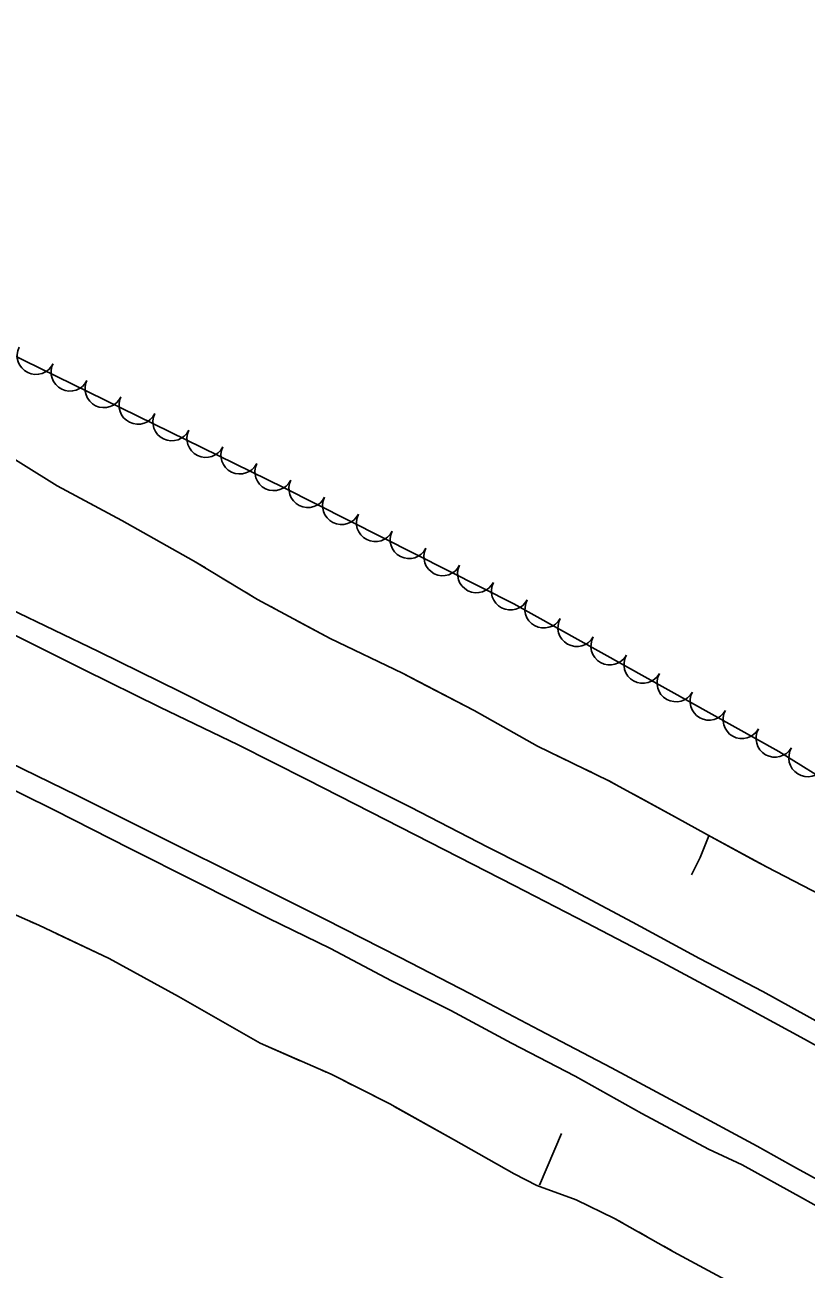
# Model space of a CAD drawing. Extents: x 591954 to 597000, y 198576 to 213500.
# Drawn here: x 596037 to 596201.5, y 204155.4 to 204417.2 of the extents above; entities that cross this region are included whole.
import ezdxf

# ---------------------------------------------------------------- set-up
doc = ezdxf.new("R2010")
doc.units = 0
for name, color, linetype in [('Level 11', 7, 'Continuous'), ('Level 18', 7, 'Continuous'), ('Level 19', 7, 'Continuous')]:
    doc.layers.add(name, color=color, linetype=linetype)

msp = doc.modelspace()

# ---------------------------------------------------------------- linework, layer by layer
at = {"layer": 'Level 11'}
for points in [[(595861.94, 204373.09), (595878.14, 204366.3), (595893.83, 204359.53), (595911.09, 204351.86), (595928.71, 204343.84), (595945.71, 204336.3), (595962.42, 204328.38), (595978.33, 204320.76), (595997.64, 204311.8), (596017.59, 204302.17), (596033.89, 204294.33), (596052.52, 204285.3), (596069.81, 204276.83), (596085.55, 204268.92), (596100.66, 204261.34), (596118.23, 204252.56), (596134.48, 204244.16), (596149.84, 204236.42), (596164.95, 204228.41), (596179.07, 204220.72), (596192.39, 204213.76), (596208.23, 204205.03)], [(595861.94, 204373.09), (595878.14, 204366.3), (595893.83, 204359.53), (595911.09, 204351.86), (595928.71, 204343.84), (595945.71, 204336.3), (595962.42, 204328.38), (595978.33, 204320.76), (595997.64, 204311.8), (596017.59, 204302.17), (596033.89, 204294.33), (596052.52, 204285.3), (596069.81, 204276.83), (596085.55, 204268.92), (596100.66, 204261.34), (596118.23, 204252.56), (596134.48, 204244.16), (596149.84, 204236.42), (596164.95, 204228.41), (596179.07, 204220.72), (596192.39, 204213.76), (596208.23, 204205.03)], [(595861.94, 204373.09), (595878.14, 204366.3), (595893.83, 204359.53), (595911.09, 204351.86), (595928.71, 204343.84), (595945.71, 204336.3), (595962.42, 204328.38), (595978.33, 204320.76), (595997.64, 204311.8), (596017.59, 204302.17), (596033.89, 204294.33), (596052.52, 204285.3), (596069.81, 204276.83), (596085.55, 204268.92), (596100.66, 204261.34), (596118.23, 204252.56), (596134.48, 204244.16), (596149.84, 204236.42), (596164.95, 204228.41), (596179.07, 204220.72), (596192.39, 204213.76), (596208.23, 204205.03)], [(595863.58, 204367.57), (595880.63, 204360.19), (595896.23, 204353.43), (595911.77, 204346.5), (595925.41, 204340.31), (595940.19, 204333.61), (595956.38, 204326.25), (595971.06, 204319.44), (595987.16, 204311.93), (596003.26, 204304.26), (596019.72, 204296.31), (596034.12, 204289.19), (596049.54, 204281.51), (596065.46, 204273.62), (596081.92, 204265.71), (596096.38, 204258.38), (596109.9, 204251.55), (596125.4, 204243.63), (596140.08, 204236.11), (596155.25, 204228.27), (596171.26, 204219.93), (596186.61, 204211.66), (596200.41, 204204.22), (596217.42, 204194.82)], [(595863.58, 204367.57), (595880.63, 204360.19), (595896.23, 204353.43), (595911.77, 204346.5), (595925.41, 204340.31), (595940.19, 204333.61), (595956.38, 204326.25), (595971.06, 204319.44), (595987.16, 204311.93), (596003.26, 204304.26), (596019.72, 204296.31), (596034.12, 204289.19), (596049.54, 204281.51), (596065.46, 204273.62), (596081.92, 204265.71), (596096.38, 204258.38), (596109.9, 204251.55), (596125.4, 204243.63), (596140.08, 204236.11), (596155.25, 204228.27), (596171.26, 204219.93), (596186.61, 204211.66), (596200.41, 204204.22), (596217.42, 204194.82)], [(595863.58, 204367.57), (595880.63, 204360.19), (595896.23, 204353.43), (595911.77, 204346.5), (595925.41, 204340.31), (595940.19, 204333.61), (595956.38, 204326.25), (595971.06, 204319.44), (595987.16, 204311.93), (596003.26, 204304.26), (596019.72, 204296.31), (596034.12, 204289.19), (596049.54, 204281.51), (596065.46, 204273.62), (596081.92, 204265.71), (596096.38, 204258.38), (596109.9, 204251.55), (596125.4, 204243.63), (596140.08, 204236.11), (596155.25, 204228.27), (596171.26, 204219.93), (596186.61, 204211.66), (596200.41, 204204.22), (596217.42, 204194.82)], [(595840.46, 204345.1), (595876.68, 204329.53), (595892.47, 204322.89), (595907.62, 204315.88), (595922.99, 204308.83), (595938.95, 204301.68), (595952.52, 204295.41), (595965.96, 204289.35), (595982.78, 204281.49), (595996.83, 204274.62), (596012.91, 204266.8), (596029.44, 204258.78), (596043.26, 204251.96), (596059.11, 204243.87), (596073.07, 204236.9), (596088.26, 204229.24), (596101.38, 204222.83), (596114.21, 204216.07), (596126.69, 204209.78), (596139.47, 204202.91), (596152.86, 204196), (596166.94, 204188.15), (596180.99, 204180.63), (596188.03, 204177.31)], [(595840.46, 204345.1), (595876.68, 204329.53), (595892.47, 204322.89), (595907.62, 204315.88), (595922.99, 204308.83), (595938.95, 204301.68), (595952.52, 204295.41), (595965.96, 204289.35), (595982.78, 204281.49), (595996.83, 204274.62), (596012.91, 204266.8), (596029.44, 204258.78), (596043.26, 204251.96), (596059.11, 204243.87), (596073.07, 204236.9), (596088.26, 204229.24), (596101.38, 204222.83), (596114.21, 204216.07), (596126.69, 204209.78), (596139.47, 204202.91), (596152.86, 204196), (596166.94, 204188.15), (596180.99, 204180.63), (596188.03, 204177.31)], [(595840.46, 204345.1), (595876.68, 204329.53), (595892.47, 204322.89), (595907.62, 204315.88), (595922.99, 204308.83), (595938.95, 204301.68), (595952.52, 204295.41), (595965.96, 204289.35), (595982.78, 204281.49), (595996.83, 204274.62), (596012.91, 204266.8), (596029.44, 204258.78), (596043.26, 204251.96), (596059.11, 204243.87), (596073.07, 204236.9), (596088.26, 204229.24), (596101.38, 204222.83), (596114.21, 204216.07), (596126.69, 204209.78), (596139.47, 204202.91), (596152.86, 204196), (596166.94, 204188.15), (596180.99, 204180.63), (596188.03, 204177.31)], [(595868.09, 204337.72), (595880.9, 204333.33), (595894.59, 204327.31), (595909.88, 204320.55), (595925.4, 204313.57), (595941.06, 204306.35), (595955.86, 204299.41), (595972.82, 204291.54), (595987.62, 204284.48), (596003.16, 204276.96), (596019.03, 204269.27), (596033.66, 204262.05), (596048.16, 204254.95), (596066.45, 204245.86), (596083.65, 204237.31), (596100.21, 204229.01), (596116.04, 204220.93), (596130.74, 204213.35), (596145.38, 204205.67), (596160.51, 204197.75), (596175.82, 204189.56), (596191.22, 204181.23), (596198.22, 204177.32)], [(595868.09, 204337.72), (595880.9, 204333.33), (595894.59, 204327.31), (595909.88, 204320.55), (595925.4, 204313.57), (595941.06, 204306.35), (595955.86, 204299.41), (595972.82, 204291.54), (595987.62, 204284.48), (596003.16, 204276.96), (596019.03, 204269.27), (596033.66, 204262.05), (596048.16, 204254.95), (596066.45, 204245.86), (596083.65, 204237.31), (596100.21, 204229.01), (596116.04, 204220.93), (596130.74, 204213.35), (596145.38, 204205.67), (596160.51, 204197.75), (596175.82, 204189.56), (596191.22, 204181.23), (596198.22, 204177.32)], [(595868.09, 204337.72), (595880.9, 204333.33), (595894.59, 204327.31), (595909.88, 204320.55), (595925.4, 204313.57), (595941.06, 204306.35), (595955.86, 204299.41), (595972.82, 204291.54), (595987.62, 204284.48), (596003.16, 204276.96), (596019.03, 204269.27), (596033.66, 204262.05), (596048.16, 204254.95), (596066.45, 204245.86), (596083.65, 204237.31), (596100.21, 204229.01), (596116.04, 204220.93), (596130.74, 204213.35), (596145.38, 204205.67), (596160.51, 204197.75), (596175.82, 204189.56), (596191.22, 204181.23), (596198.22, 204177.32)], [(596188.03, 204177.31), (596200.75, 204170.34), (596216.57, 204161.44), (596234.81, 204151.3), (596253.39, 204140.83), (596273.64, 204129.08), (596291.2, 204118.9), (596310, 204108.24), (596326.63, 204098.56), (596342.95, 204088.96), (596356.86, 204080.66), (596374.4, 204070.13), (596389.14, 204061.08), (596401.95, 204053.14), (596416.05, 204044.34), (596420.98, 204041.3)], [(596422.38, 204046.15), (596416.6, 204049.85), (596406.18, 204056.4), (596395.2, 204063.12), (596385.18, 204069.37), (596375.68, 204075.07), (596364.93, 204081.7), (596354.47, 204087.97), (596343.97, 204094.14), (596333.42, 204100.44), (596323.21, 204106.37), (596312.31, 204112.78), (596301.21, 204119.18), (596289.33, 204125.99), (596277.37, 204132.84), (596263.95, 204140.54), (596251.95, 204147.28), (596239.23, 204154.46), (596226.44, 204161.74), (596214.24, 204168.57), (596199.52, 204176.61), (596198.22, 204177.32)]]:
    msp.add_lwpolyline(points, dxfattribs=at)
at = {"layer": 'Level 18'}
msp.add_lwpolyline([(595937.93, 204440.08), (595954.44, 204404.78), (595976.86, 204402.83), (595998.69, 204373.68), (596029.96, 204349.9), (596091.49, 204319.85), (596140, 204295.37), (596195.74, 204264.29), (596245.48, 204233.44)], dxfattribs=at)
msp.add_lwpolyline([(595937.93, 204440.08), (595954.44, 204404.78), (595976.86, 204402.83), (595998.69, 204373.68), (596029.96, 204349.9), (596091.49, 204319.85), (596140, 204295.37), (596195.74, 204264.29), (596245.48, 204233.44)], dxfattribs=at)
msp.add_lwpolyline([(595937.93, 204440.08), (595954.44, 204404.78), (595976.86, 204402.83), (595998.69, 204373.68), (596029.96, 204349.9), (596091.49, 204319.85), (596140, 204295.37), (596195.74, 204264.29), (596245.48, 204233.44)], dxfattribs=at)
for centre, start, end in [((596039.39, 204347.61), 153.9803, 333.965), ((596039.39, 204347.61), 153.9803, 333.965), ((596039.39, 204347.61), 153.9803, 333.965), ((596046.54, 204344.12), 153.977, 333.9617), ((596046.54, 204344.12), 153.977, 333.9617), ((596046.54, 204344.12), 153.977, 333.9617), ((596053.69, 204340.63), 153.9803, 333.965), ((596053.69, 204340.63), 153.9803, 333.965), ((596053.69, 204340.63), 153.9803, 333.965), ((596060.84, 204337.14), 153.977, 333.9617), ((596060.84, 204337.14), 153.977, 333.9617), ((596060.84, 204337.14), 153.977, 333.9617), ((596067.99, 204333.64), 153.9739, 333.9585), ((596067.99, 204333.64), 153.9739, 333.9585), ((596067.99, 204333.64), 153.9739, 333.9585), ((596075.14, 204330.15), 153.9835, 333.9682), ((596075.14, 204330.15), 153.9835, 333.9682), ((596075.14, 204330.15), 153.9835, 333.9682), ((596082.3, 204326.66), 153.9739, 333.9585), ((596082.3, 204326.66), 153.9739, 333.9585), ((596082.3, 204326.66), 153.9739, 333.9585), ((596089.45, 204323.16), 153.9126, 333.8973), ((596089.45, 204323.16), 153.9126, 333.8973), ((596089.45, 204323.16), 153.9126, 333.8973), ((596096.6, 204319.61), 153.2333, 333.218), ((596096.6, 204319.61), 153.2333, 333.218), ((596096.6, 204319.61), 153.2333, 333.218), ((596103.7, 204316.02), 153.2269, 333.2116), ((596103.7, 204316.02), 153.2269, 333.2116), ((596103.7, 204316.02), 153.2269, 333.2116), ((596110.81, 204312.43), 153.2269, 333.2116), ((596110.81, 204312.43), 153.2269, 333.2116), ((596110.81, 204312.43), 153.2269, 333.2116), ((596117.91, 204308.85), 153.2269, 333.2116), ((596117.91, 204308.85), 153.2269, 333.2116), ((596117.91, 204308.85), 153.2269, 333.2116), ((596125.02, 204305.26), 153.2301, 333.2148), ((596125.02, 204305.26), 153.2301, 333.2148), ((596125.02, 204305.26), 153.2301, 333.2148), ((596132.12, 204301.68), 153.2333, 333.218), ((596132.12, 204301.68), 153.2333, 333.218), ((596132.12, 204301.68), 153.2333, 333.218), ((596139.23, 204298.04), 152.615, 332.5997), ((596139.23, 204298.04), 152.615, 332.5997), ((596139.23, 204298.04), 152.615, 332.5997), ((596146.29, 204294.25), 150.8664, 330.851), ((596146.29, 204294.25), 150.8664, 330.851), ((596146.29, 204294.25), 150.8664, 330.851), ((596153.24, 204290.37), 150.8691, 330.8538), ((596153.24, 204290.37), 150.8691, 330.8538), ((596153.24, 204290.37), 150.8691, 330.8538), ((596160.19, 204286.49), 150.8629, 330.8475), ((596160.19, 204286.49), 150.8629, 330.8475), ((596160.19, 204286.49), 150.8629, 330.8475), ((596167.14, 204282.62), 150.8726, 330.8573), ((596167.14, 204282.62), 150.8726, 330.8573), ((596167.14, 204282.62), 150.8726, 330.8573), ((596174.1, 204278.74), 150.8629, 330.8475), ((596174.1, 204278.74), 150.8629, 330.8475), ((596174.1, 204278.74), 150.8629, 330.8475), ((596181.05, 204274.87), 150.8726, 330.8573), ((596181.05, 204274.87), 150.8726, 330.8573), ((596181.05, 204274.87), 150.8726, 330.8573), ((596188, 204270.99), 150.8629, 330.8475), ((596188, 204270.99), 150.8629, 330.8475), ((596188, 204270.99), 150.8629, 330.8475), ((596194.95, 204267.07), 150.2271, 330.2117), ((596194.95, 204267.07), 150.2271, 330.2117), ((596194.95, 204267.07), 150.2271, 330.2117), ((596201.85, 204262.96), 148.2007, 328.1854), ((596201.85, 204262.96), 148.2007, 328.1854), ((596201.85, 204262.96), 148.2007, 328.1854)]:
    msp.add_arc(centre, 3.98, start, end, dxfattribs=at)
at = {"layer": 'Level 19'}
msp.add_line((596150.03, 204183.92), (596145.41, 204173.01), dxfattribs=at)
for points in [[(595981.25, 204356.39), (595986.22, 204356.58), (595996.08, 204352.3), (596008.65, 204343.99), (596018.09, 204336.38), (596030.13, 204328.71), (596043.82, 204320.22), (596057.47, 204312.88), (596072.51, 204304.43), (596086.02, 204296.29), (596101.33, 204288.05), (596116.51, 204280.75), (596131.61, 204272.91), (596144.93, 204265.42), (596159.85, 204258.2), (596174.02, 204250.48), (596180.77, 204246.73), (596193.32, 204239.93), (596211.96, 204230.26)], [(595981.25, 204356.39), (595986.22, 204356.58), (595996.08, 204352.3), (596008.65, 204343.99), (596018.09, 204336.38), (596030.13, 204328.71), (596043.82, 204320.22), (596057.47, 204312.88), (596072.51, 204304.43), (596086.02, 204296.29), (596101.33, 204288.05), (596116.51, 204280.75), (596131.61, 204272.91), (596144.93, 204265.42), (596159.85, 204258.2), (596174.02, 204250.48), (596180.77, 204246.73), (596193.32, 204239.93), (596211.96, 204230.26)], [(595981.25, 204356.39), (595986.22, 204356.58), (595996.08, 204352.3), (596008.65, 204343.99), (596018.09, 204336.38), (596030.13, 204328.71), (596043.82, 204320.22), (596057.47, 204312.88), (596072.51, 204304.43), (596086.02, 204296.29), (596101.33, 204288.05), (596116.51, 204280.75), (596131.61, 204272.91), (596144.93, 204265.42), (596159.85, 204258.2), (596174.02, 204250.48), (596180.77, 204246.73), (596193.32, 204239.93), (596211.96, 204230.26)], [(596024.91, 204332.04), (596030.13, 204328.71), (596043.82, 204320.22), (596049.71, 204317.04)], [(596049.71, 204317.04), (596057.47, 204312.88), (596072.51, 204304.43), (596075.04, 204302.91)], [(596078.46, 204300.85), (596080.17, 204299.81)], [(596083.6, 204297.75), (596085.31, 204296.71)], [(596088.81, 204294.78), (596090.58, 204293.84)], [(596094.1, 204291.94), (596101.33, 204288.05), (596116.51, 204280.75), (596120.01, 204278.93)], [(596140.07, 204175.43), (596127.27, 204182.67), (596113.87, 204190.13), (596101.55, 204196.37), (596086.55, 204202.93), (596069.4, 204212.75), (596054.77, 204220.72), (596039.98, 204227.76), (596026.69, 204233.6), (596010.63, 204240.33), (595994.01, 204247.27), (595977.32, 204254.94), (595965.73, 204259.13), (595951.92, 204264.57), (595945.89, 204269.66), (595945.63, 204273.99), (595946.5, 204279.44)], [(596140.07, 204175.43), (596127.27, 204182.67), (596113.87, 204190.13), (596101.55, 204196.37), (596086.55, 204202.93), (596069.4, 204212.75), (596054.77, 204220.72), (596039.98, 204227.76), (596026.69, 204233.6), (596010.63, 204240.33), (595994.01, 204247.27), (595977.32, 204254.94), (595965.73, 204259.13), (595951.92, 204264.57), (595945.89, 204269.66), (595945.63, 204273.99), (595946.5, 204279.44)], [(596140.07, 204175.43), (596127.27, 204182.67), (596113.87, 204190.13), (596101.55, 204196.37), (596086.55, 204202.93), (596069.4, 204212.75), (596054.77, 204220.72), (596039.98, 204227.76), (596026.69, 204233.6), (596010.63, 204240.33), (595994.01, 204247.27), (595977.32, 204254.94), (595965.73, 204259.13), (595951.92, 204264.57), (595945.89, 204269.66), (595945.63, 204273.99), (595946.5, 204279.44)], [(596120.01, 204278.93), (596131.61, 204272.91), (596144.93, 204265.42), (596145.51, 204265.14)], [(596149.11, 204263.4), (596150.92, 204262.52)], [(596154.52, 204260.78), (596156.32, 204259.91)], [(596159.91, 204258.17), (596161.67, 204257.21)], [(596165.18, 204255.3), (596174.02, 204250.48), (596180.77, 204246.73), (596190.63, 204241.39)], [(596181.03, 204246.58), (596179.2, 204241.96), (596177.37, 204238.34)], [(596190.63, 204241.39), (596193.32, 204239.93), (596211.96, 204230.26), (596216.29, 204227.87)], [(596038.17, 204228.55), (596039.98, 204227.76), (596040, 204227.75)], [(596043.61, 204226.03), (596054.77, 204220.72), (596069.39, 204212.76)], [(596069.39, 204212.76), (596069.4, 204212.75), (596086.55, 204202.93), (596095, 204199.24)], [(596098.66, 204197.63), (596100.49, 204196.83)], [(596105.88, 204194.18), (596104.09, 204195.08)], [(596105.88, 204194.18), (596104.09, 204195.08)], [(596104.09, 204195.08), (596105.88, 204194.18)], [(596111.23, 204191.46), (596109.44, 204192.37)], [(596111.23, 204191.46), (596109.44, 204192.37)], [(596109.44, 204192.37), (596111.23, 204191.46)], [(596114.78, 204189.62), (596127.27, 204182.67), (596140.07, 204175.43)], [(596414.65, 204019.43), (596409.98, 204022.12), (596396.68, 204029.57), (596383.04, 204037.99), (596367.85, 204047.91), (596351.99, 204058.12), (596333.53, 204069.57), (596317.08, 204077.97), (596298.49, 204088.69), (596283.6, 204097.06), (596263.99, 204108.5), (596250.16, 204115.99), (596233.73, 204125.09), (596218.02, 204133.87), (596201.26, 204143.44), (596186.36, 204152.12), (596173.6, 204159.03), (596161.16, 204166.06), (596153.12, 204169.94), (596144.81, 204172.96), (596140.07, 204175.43)], [(596140.07, 204175.43), (596144.81, 204172.96), (596153.12, 204169.94), (596161.16, 204166.06), (596162.86, 204165.1)], [(596166.34, 204163.13), (596168.08, 204162.15)], [(596171.57, 204160.18), (596173.31, 204159.2)], [(596176.82, 204157.29), (596178.58, 204156.33)]]:
    msp.add_lwpolyline(points, dxfattribs=at)

doc.saveas('drawing.dxf')
